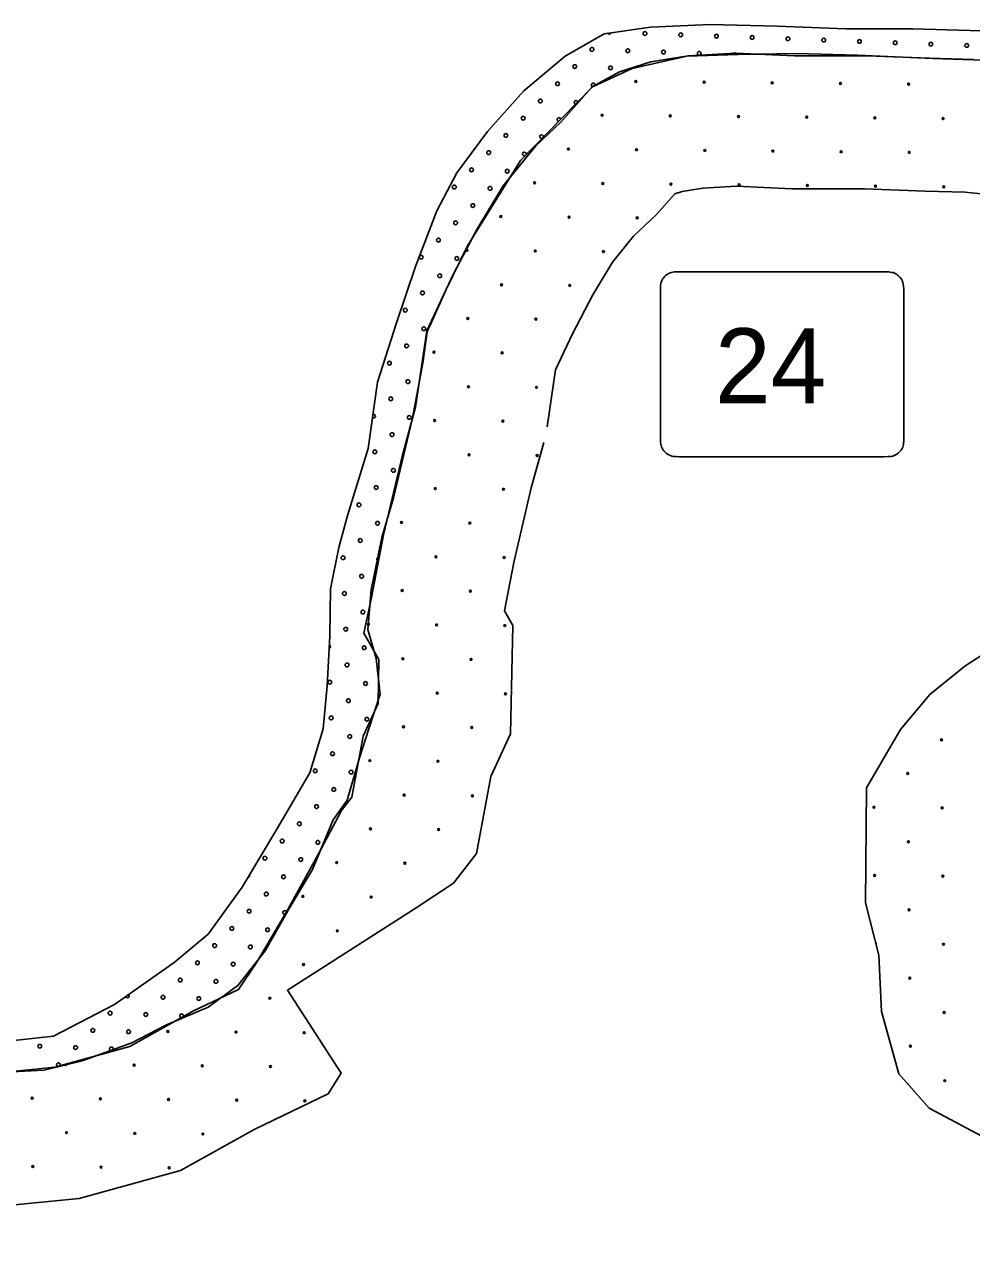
# Model space of a CAD drawing. Extents: x 1612280 to 1883141, y 560852 to 780851.
# Drawn here: x 1773567 to 1778907, y 668802 to 675733 of the extents above; entities that cross this region are included whole.
import ezdxf

# ---------------------------------------------------------------- set-up
doc = ezdxf.new("R2010")
doc.units = 0
for name, color, linetype in [('DESIGN - EROSION CONTROL - Devices', 7, 'Continuous'), ('DESIGN - ROW - Slope Lines', 7, 'Continuous'), ('DESIGN - SCRATCH - User 1', 7, 'Continuous'), ('DESIGN - TRAFFIC CONTROL PERMANENT - Pavement Marking Text', 7, 'Continuous')]:
    doc.layers.add(name, color=color, linetype=linetype)

msp = doc.modelspace()

# ---------------------------------------------------------------- linework, layer by layer
at = {"layer": 'DESIGN - EROSION CONTROL - Devices'}
for centre in [(1777014.7, 675412), (1777014.7, 675412), (1777399.2, 675408.3), (1777399.2, 675408.3), (1777783.8, 675404.5), (1777783.8, 675404.5), (1778168.4, 675400.8), (1778168.4, 675400.8), (1778552.9, 675397.1), (1778552.9, 675397.1), (1776824.3, 675221.6), (1776824.3, 675221.6), (1777208.8, 675217.9), (1777208.8, 675217.9), (1777593.4, 675214.1), (1777593.4, 675214.1), (1777977.9, 675210.4), (1777977.9, 675210.4), (1778362.5, 675206.7), (1778362.5, 675206.7), (1778747, 675202.9), (1778747, 675202.9), (1776633.9, 675031.2), (1776633.9, 675031.2), (1777018.4, 675027.4), (1777018.4, 675027.4), (1777403, 675023.7), (1777403, 675023.7), (1777787.5, 675020), (1777787.5, 675020), (1778172.1, 675016.2), (1778172.1, 675016.2), (1778556.6, 675012.5), (1778556.6, 675012.5), (1776443.5, 674840.8), (1776443.5, 674840.8), (1776828, 674837), (1776828, 674837), (1777212.6, 674833.3), (1777212.6, 674833.3), (1777597.1, 674829.6), (1777597.1, 674829.6), (1777981.7, 674825.8), (1777981.7, 674825.8), (1778366.2, 674822.1), (1778366.2, 674822.1), (1778750.8, 674818.4), (1778750.8, 674818.4), (1776253.1, 674650.4), (1776253.1, 674650.4), (1776637.6, 674646.6), (1776637.6, 674646.6), (1777022.2, 674642.9), (1777022.2, 674642.9), (1776447.2, 674456.2), (1776447.2, 674456.2), (1776831.8, 674452.5), (1776831.8, 674452.5), (1776256.8, 674265.8), (1776256.8, 674265.8), (1776641.3, 674262.1), (1776641.3, 674262.1), (1776066.4, 674075.4), (1776066.4, 674075.4), (1776450.9, 674071.7), (1776450.9, 674071.7), (1775876, 673885), (1775876, 673885), (1776260.5, 673881.3), (1776260.5, 673881.3), (1776070.1, 673690.8), (1776070.1, 673690.8), (1776454.7, 673687.1), (1776454.7, 673687.1), (1775879.7, 673500.4), (1775879.7, 673500.4), (1776264.3, 673496.7), (1776264.3, 673496.7), (1776073.8, 673306.3), (1776073.8, 673306.3), (1776458.4, 673302.6), (1776458.4, 673302.6), (1775883.4, 673115.9), (1775883.4, 673115.9), (1776268, 673112.1), (1776268, 673112.1), (1775693, 672925.5), (1775693, 672925.5), (1776077.6, 672921.7), (1776077.6, 672921.7), (1775887.2, 672731.3), (1775887.2, 672731.3), (1776271.7, 672727.6), (1776271.7, 672727.6), (1775696.8, 672540.9), (1775696.8, 672540.9), (1776081.3, 672537.2), (1776081.3, 672537.2), (1775506.3, 672350.5), (1775506.3, 672350.5), (1775890.9, 672346.8), (1775890.9, 672346.8), (1776275.5, 672343), (1776275.5, 672343), (1775700.5, 672156.4), (1775700.5, 672156.4), (1776085, 672152.6), (1776085, 672152.6), (1775894.6, 671962.2), (1775894.6, 671962.2), (1776279.2, 671958.5), (1776279.2, 671958.5), (1775704.2, 671771.8), (1775704.2, 671771.8), (1776088.8, 671768.1), (1776088.8, 671768.1), (1778738, 671699.3), (1778738, 671699.3), (1775513.8, 671581.4), (1775513.8, 671581.4), (1775898.4, 671577.7), (1775898.4, 671577.7), (1778547.6, 671508.9), (1778547.6, 671508.9), (1775708, 671387.3), (1775708, 671387.3), (1776092.5, 671383.5), (1776092.5, 671383.5), (1778357.2, 671318.4), (1778357.2, 671318.4), (1778741.8, 671314.7), (1778741.8, 671314.7), (1775517.5, 671196.9), (1775517.5, 671196.9), (1775902.1, 671193.1), (1775902.1, 671193.1), (1778551.4, 671124.3), (1778551.4, 671124.3), (1775327.1, 671006.4), (1775327.1, 671006.4), (1775711.7, 671002.7), (1775711.7, 671002.7), (1778361, 670933.9), (1778361, 670933.9), (1778745.5, 670930.2), (1778745.5, 670930.2), (1775136.7, 670816), (1775136.7, 670816), (1775521.3, 670812.3), (1775521.3, 670812.3), (1778555.1, 670739.7), (1778555.1, 670739.7), (1775330.9, 670621.9), (1775330.9, 670621.9), (1778749.2, 670545.6), (1778749.2, 670545.6), (1775140.5, 670431.5), (1775140.5, 670431.5), (1778558.8, 670355.2), (1778558.8, 670355.2), (1774950.1, 670241.1), (1774950.1, 670241.1), (1778753, 670161), (1778753, 670161), (1774375.1, 670054.4), (1774375.1, 670054.4), (1774759.6, 670050.7), (1774759.6, 670050.7), (1775144.2, 670046.9), (1775144.2, 670046.9), (1778562.6, 669970.6), (1778562.6, 669970.6), (1774184.7, 669864), (1774184.7, 669864), (1774569.2, 669860.3), (1774569.2, 669860.3), (1774953.8, 669856.5), (1774953.8, 669856.5), (1778756.7, 669776.5), (1778756.7, 669776.5), (1773609.7, 669677.3), (1773609.7, 669677.3), (1773994.3, 669673.6), (1773994.3, 669673.6), (1774378.8, 669669.8), (1774378.8, 669669.8), (1774763.4, 669666.1), (1774763.4, 669666.1), (1775147.9, 669662.4), (1775147.9, 669662.4), (1773803.9, 669483.2), (1773803.9, 669483.2), (1774188.4, 669479.4), (1774188.4, 669479.4), (1774573, 669475.7), (1774573, 669475.7), (1773613.5, 669292.8), (1773613.5, 669292.8), (1773998, 669289), (1773998, 669289), (1774382.6, 669285.3), (1774382.6, 669285.3)]:
    msp.add_circle(centre, 5.28, dxfattribs=at)
for centre, start, end in [((1776062.6, 674460), 169.39029, 134.99245), ((1778364.7, 670549.3), 332.47215, 56.26966), ((1773800.1, 669867.7), 174.97179, 35.79977)]:
    msp.add_arc(centre, 5.28, start, end, dxfattribs=at)
at = {"layer": 'DESIGN - ROW - Slope Lines'}
msp.add_line((1777152.6, 674237.1), (1777152.6, 673405.3), dxfattribs=at)
msp.add_line((1777152.6, 674237.1), (1777152.6, 673405.3), dxfattribs=at)
for points in [[(1778525.5, 674226.6), (1778525.3, 674234.4), (1778525.2, 674242.5), (1778524.2, 674257.1), (1778522.8, 674267.5), (1778521, 674278.3), (1778519, 674284.3), (1778515.8, 674290.9), (1778511.4, 674298.4), (1778506, 674305.8), (1778501.3, 674311.2), (1778495.4, 674316.8), (1778490.7, 674320.6), (1778484.3, 674325.1), (1778479.3, 674328), (1778471, 674332.1), (1778464.8, 674334.2), (1778457.7, 674335.6), (1778448.4, 674337), (1778440.3, 674337.8), (1778431.6, 674338.3), (1778419.3, 674338.5), (1778409.8, 674337.8), (1777252.6, 674338.5), (1777243.2, 674338.5), (1777232.9, 674337.8), (1777223.8, 674336.6), (1777214.7, 674335), (1777210.4, 674333.7), (1777203.2, 674330.6), (1777196.7, 674327.2), (1777191.5, 674324), (1777182.6, 674317.2), (1777176.5, 674311.3), (1777171.4, 674305.5), (1777167.4, 674300.2), (1777161.7, 674290.6), (1777158.3, 674283.2), (1777156.4, 674278.1), (1777155.7, 674274.3), (1777155.2, 674271), (1777154.3, 674263.7), (1777153.2, 674254.4), (1777152.8, 674246.5), (1777152.7, 674239.8), (1777152.6, 674221.9)], [(1778525.5, 674226.6), (1778525.3, 674234.4), (1778525.2, 674242.5), (1778524.2, 674257.1), (1778522.8, 674267.5), (1778521, 674278.3), (1778519, 674284.3), (1778515.8, 674290.9), (1778511.4, 674298.4), (1778506, 674305.8), (1778501.3, 674311.2), (1778495.4, 674316.8), (1778490.7, 674320.6), (1778484.3, 674325.1), (1778479.3, 674328), (1778471, 674332.1), (1778464.8, 674334.2), (1778457.7, 674335.6), (1778448.4, 674337), (1778440.3, 674337.8), (1778431.6, 674338.3), (1778419.3, 674338.5), (1778409.8, 674337.8), (1777252.6, 674338.5), (1777243.2, 674338.5), (1777232.9, 674337.8), (1777223.8, 674336.6), (1777214.7, 674335), (1777210.4, 674333.7), (1777203.2, 674330.6), (1777196.7, 674327.2), (1777191.5, 674324), (1777182.6, 674317.2), (1777176.5, 674311.3), (1777171.4, 674305.5), (1777167.4, 674300.2), (1777161.7, 674290.6), (1777158.3, 674283.2), (1777156.4, 674278.1), (1777155.7, 674274.3), (1777155.2, 674271), (1777154.3, 674263.7), (1777153.2, 674254.4), (1777152.8, 674246.5), (1777152.7, 674239.8), (1777152.6, 674221.9)], [(1778415.6, 673296), (1778436.3, 673296.3), (1778453.3, 673296.5), (1778463.5, 673299), (1778475.8, 673303.8), (1778487, 673310.2), (1778495.9, 673317), (1778504, 673325.1), (1778510.2, 673333), (1778516.2, 673342.8), (1778519.8, 673350.5), (1778522.4, 673357.6), (1778523.9, 673365.1), (1778524.7, 673373.4), (1778525.1, 673383.4), (1778525.5, 673406.7), (1778525.5, 674226.6)], [(1778415.6, 673296), (1778436.3, 673296.3), (1778453.3, 673296.5), (1778463.5, 673299), (1778475.8, 673303.8), (1778487, 673310.2), (1778495.9, 673317), (1778504, 673325.1), (1778510.2, 673333), (1778516.2, 673342.8), (1778519.8, 673350.5), (1778522.4, 673357.6), (1778523.9, 673365.1), (1778524.7, 673373.4), (1778525.1, 673383.4), (1778525.5, 673406.7), (1778525.5, 674226.6)], [(1777152.6, 673405.3), (1777152.8, 673396.3), (1777153.3, 673386.1), (1777154.1, 673376.7), (1777155.2, 673367.5), (1777156.6, 673358.2), (1777159.4, 673350.6), (1777162.8, 673343.4), (1777167.3, 673335.9), (1777172.7, 673328.6), (1777178.3, 673322.4), (1777185.5, 673315.8), (1777192.5, 673310.6), (1777200.5, 673305.9), (1777209.1, 673301.9), (1777218, 673298.8), (1777225.3, 673297.9), (1777240.2, 673296.6), (1777259, 673295.9), (1778415.6, 673296)], [(1777152.6, 673405.3), (1777152.8, 673396.3), (1777153.3, 673386.1), (1777154.1, 673376.7), (1777155.2, 673367.5), (1777156.6, 673358.2), (1777159.4, 673350.6), (1777162.8, 673343.4), (1777167.3, 673335.9), (1777172.7, 673328.6), (1777178.3, 673322.4), (1777185.5, 673315.8), (1777192.5, 673310.6), (1777200.5, 673305.9), (1777209.1, 673301.9), (1777218, 673298.8), (1777225.3, 673297.9), (1777240.2, 673296.6), (1777259, 673295.9), (1778415.6, 673296)]]:
    msp.add_lwpolyline(points, dxfattribs=at)
at = {"layer": 'DESIGN - SCRATCH - User 1'}
for points in [[(1775390.9, 672970.6), (1775505.2, 673341.7), (1775556.6, 673715.4), (1775663.9, 674051.7), (1775771.3, 674369.3), (1775892.6, 674682.2), (1776004.7, 674897.1), (1776177.4, 675130.6), (1776382.8, 675359.5), (1776616.1, 675555.7), (1776835.5, 675681.8), (1777096.9, 675719.1), (1777433, 675733.1), (1777811.1, 675723.8), (1778198.5, 675709.8), (1778576.6, 675709.8), (1779029.4, 675695.8), (1779584.8, 675663.1), (1779822.9, 675663.1), (1780201, 675602.4)], [(1775390.9, 672970.6), (1775505.2, 673341.7), (1775556.6, 673715.4), (1775663.9, 674051.7), (1775771.3, 674369.3), (1775892.6, 674682.2), (1776004.7, 674897.1), (1776177.4, 675130.6), (1776382.8, 675359.5), (1776616.1, 675555.7), (1776835.5, 675681.8), (1777096.9, 675719.1), (1777433, 675733.1), (1777811.1, 675723.8), (1778198.5, 675709.8), (1778576.6, 675709.8), (1779029.4, 675695.8), (1779584.8, 675663.1), (1779822.9, 675663.1), (1780201, 675602.4)], [(1780355, 675373.5), (1780018.9, 675415.5), (1779762.2, 675410.9), (1779332.8, 675466.9), (1778973.4, 675532.3), (1778688.6, 675541.6), (1778263.9, 675560.3), (1777918.4, 675569.7), (1777591.7, 675565), (1777302.3, 675555.7), (1776994.2, 675485.6), (1776770.2, 675382.8), (1776597.5, 675205.3), (1776364.1, 674967.1), (1776219.4, 674733.6), (1776065.3, 674486.1), (1775944, 674238.5), (1775836.6, 674000.3), (1775813.3, 673822.8), (1775752.6, 673505.2), (1775647.7, 673064)], [(1780355, 675373.5), (1780018.9, 675415.5), (1779762.2, 675410.9), (1779332.8, 675466.9), (1778973.4, 675532.3), (1778688.6, 675541.6), (1778263.9, 675560.3), (1777918.4, 675569.7), (1777591.7, 675565), (1777302.3, 675555.7), (1776994.2, 675485.6), (1776770.2, 675382.8), (1776597.5, 675205.3), (1776364.1, 674967.1), (1776219.4, 674733.6), (1776065.3, 674486.1), (1775944, 674238.5), (1775836.6, 674000.3), (1775813.3, 673822.8), (1775752.6, 673505.2), (1775647.7, 673064)], [(1775771.7, 673575), (1775836.5, 674005.2), (1775984.6, 674322.7), (1776118.5, 674576.7), (1776266.6, 674823.7), (1776450, 675049.6), (1776591, 675183.6), (1776767.3, 675381.2), (1776922.5, 675465.9), (1777098.8, 675522.3), (1777310.4, 675557.6), (1777578.3, 675571.7), (1777909.8, 675557.6), (1778318.8, 675557.6), (1778671.4, 675543.5), (1778918.3, 675536.5)], [(1775771.7, 673575), (1775836.5, 674005.2), (1775984.6, 674322.7), (1776118.5, 674576.7), (1776266.6, 674823.7), (1776450, 675049.6), (1776591, 675183.6), (1776767.3, 675381.2), (1776922.5, 675465.9), (1777098.8, 675522.3), (1777310.4, 675557.6), (1777578.3, 675571.7), (1777909.8, 675557.6), (1778318.8, 675557.6), (1778671.4, 675543.5), (1778918.3, 675536.5)], [(1781252.5, 675247.1), (1780931.4, 675100.1), (1780353, 674895.8), (1780077, 674646.2), (1779935.6, 674659.4), (1779677, 674659.4), (1779238.4, 674720.9), (1779014.2, 674773.6), (1778871.3, 674787.5), (1778645.7, 674793.9), (1778303.8, 674807.6), (1777893.8, 674807.6), (1777582.1, 674820.9), (1777392, 674810.9), (1777275.7, 674791.5), (1777234.5, 674778.3), (1777130.1, 674661.3), (1777001.7, 674539.2), (1776882.4, 674392.3), (1776772.3, 674208.7), (1776656.5, 673989), (1776562, 673786.4), (1776513.4, 673463.4)], [(1781252.5, 675247.1), (1780931.4, 675100.1), (1780353, 674895.8), (1780077, 674646.2), (1779935.6, 674659.4), (1779677, 674659.4), (1779238.4, 674720.9), (1779014.2, 674773.6), (1778871.3, 674787.5), (1778645.7, 674793.9), (1778303.8, 674807.6), (1777893.8, 674807.6), (1777582.1, 674820.9), (1777392, 674810.9), (1777275.7, 674791.5), (1777234.5, 674778.3), (1777130.1, 674661.3), (1777001.7, 674539.2), (1776882.4, 674392.3), (1776772.3, 674208.7), (1776656.5, 673989), (1776562, 673786.4), (1776513.4, 673463.4)], [(1773309.1, 669810), (1773737.2, 669852.3), (1774159.9, 669968.6), (1774519.3, 670169.6), (1774772.9, 670291.2), (1774873.3, 670439.3), (1775042.5, 670724.8), (1775222.1, 671052.7), (1775354.2, 671301.2), (1775412.4, 671375.2), (1775475.8, 671718.9), (1775560.3, 671904), (1775565.6, 672152.5), (1775481.1, 672300.6), (1775523.3, 672501.6), (1775592, 672855.8), (1775697.7, 673305.3), (1775771.7, 673575)], [(1773309.1, 669810), (1773737.2, 669852.3), (1774159.9, 669968.6), (1774519.3, 670169.6), (1774772.9, 670291.2), (1774873.3, 670439.3), (1775042.5, 670724.8), (1775222.1, 671052.7), (1775354.2, 671301.2), (1775412.4, 671375.2), (1775475.8, 671718.9), (1775560.3, 671904), (1775565.6, 672152.5), (1775481.1, 672300.6), (1775523.3, 672501.6), (1775592, 672855.8), (1775697.7, 673305.3), (1775771.7, 673575)], [(1776495, 673376.6), (1776424.6, 673120.2), (1776325.5, 672698.5), (1776272.8, 672426.6), (1776319.9, 672344.2), (1776306.8, 671733.2), (1776196.5, 671491.6), (1776116.4, 671057.4), (1775985.2, 670890.3), (1775776, 670752.1), (1775049.1, 670286.9), (1775353.1, 669818.3), (1775279.9, 669702.5), (1774864.8, 669503.5), (1774446.6, 669269.6), (1773874.5, 669112.2), (1773278.8, 669053.3), (1772671.5, 669163), (1772181.7, 669437.8), (1771777.6, 669718.3), (1771362.2, 670112.4), (1771021.4, 670649.4), (1770859.7, 671087.6)], [(1776495, 673376.6), (1776424.6, 673120.2), (1776325.5, 672698.5), (1776272.8, 672426.6), (1776319.9, 672344.2), (1776306.8, 671733.2), (1776196.5, 671491.6), (1776116.4, 671057.4), (1775985.2, 670890.3), (1775776, 670752.1), (1775049.1, 670286.9), (1775353.1, 669818.3), (1775279.9, 669702.5), (1774864.8, 669503.5), (1774446.6, 669269.6), (1773874.5, 669112.2), (1773278.8, 669053.3), (1772671.5, 669163), (1772181.7, 669437.8), (1771777.6, 669718.3), (1771362.2, 670112.4), (1771021.4, 670649.4), (1770859.7, 671087.6)], [(1775647.7, 673064), (1775582.3, 672839.8), (1775521.6, 672545.5), (1775503, 672321.3), (1775549.6, 672157.9), (1775573, 671957), (1775507.6, 671760.8), (1775456.3, 671597.4), (1775386.3, 671359.2), (1775306.9, 671247.1), (1775190.2, 670966.8), (1775059.5, 670747.3), (1774924.2, 670509.1), (1774770.1, 670312.9), (1774602.1, 670191.5), (1774364, 670088.7), (1774172.7, 669990.6), (1773892.6, 669887.9), (1773677.9, 669836.5), (1773309.1, 669817.8), (1773019.7, 669859.9), (1772837.7, 669915.9), (1772660.3, 670028), (1772335.8, 670232.4)], [(1775647.7, 673064), (1775582.3, 672839.8), (1775521.6, 672545.5), (1775503, 672321.3), (1775549.6, 672157.9), (1775573, 671957), (1775507.6, 671760.8), (1775456.3, 671597.4), (1775386.3, 671359.2), (1775306.9, 671247.1), (1775190.2, 670966.8), (1775059.5, 670747.3), (1774924.2, 670509.1), (1774770.1, 670312.9), (1774602.1, 670191.5), (1774364, 670088.7), (1774172.7, 669990.6), (1773892.6, 669887.9), (1773677.9, 669836.5), (1773309.1, 669817.8), (1773019.7, 669859.9), (1772837.7, 669915.9), (1772660.3, 670028), (1772335.8, 670232.4)], [(1772370.6, 670413.6), (1772716.3, 670256.9), (1773253.1, 670046.7), (1773472.5, 670000), (1773729.2, 670028), (1774074.6, 670205.5), (1774410.7, 670443.7), (1774602.1, 670602.5), (1774793.5, 670868.7), (1774989.5, 671195.7), (1775176.2, 671513.3), (1775250.9, 671760.8), (1775274.2, 672003.7), (1775288.2, 672284), (1775292.9, 672550.2), (1775339.6, 672783.7), (1775390.9, 672970.6)], [(1772370.6, 670413.6), (1772716.3, 670256.9), (1773253.1, 670046.7), (1773472.5, 670000), (1773729.2, 670028), (1774074.6, 670205.5), (1774410.7, 670443.7), (1774602.1, 670602.5), (1774793.5, 670868.7), (1774989.5, 671195.7), (1775176.2, 671513.3), (1775250.9, 671760.8), (1775274.2, 672003.7), (1775288.2, 672284), (1775292.9, 672550.2), (1775339.6, 672783.7), (1775390.9, 672970.6)], [(1780210.2, 668802.1), (1778669, 669621.5), (1778496.7, 669815.5), (1778399.7, 670167.3), (1778385.3, 670484.7), (1778309.6, 670780.3), (1778316, 671428.4), (1778506.2, 671758), (1778672.4, 671954.4), (1778870, 672115.1), (1779014, 672209.1)], [(1780210.2, 668802.1), (1778669, 669621.5), (1778496.7, 669815.5), (1778399.7, 670167.3), (1778385.3, 670484.7), (1778309.6, 670780.3), (1778316, 671428.4), (1778506.2, 671758), (1778672.4, 671954.4), (1778870, 672115.1), (1779014, 672209.1)]]:
    msp.add_lwpolyline(points, dxfattribs=at)
msp.add_circle((1775624.6, 673823.6), 10.6, dxfattribs=at)
msp.add_circle((1775624.6, 673823.6), 10.6, dxfattribs=at)
at = {"layer": 'DESIGN - TRAFFIC CONTROL PERMANENT - Pavement Marking Text'}
for centre in [(1777065.7, 675682.9), (1777065.7, 675682.9), (1777267.3, 675675.4), (1777267.3, 675675.4), (1777468.9, 675668), (1777468.9, 675668), (1777670.6, 675660.5), (1777670.6, 675660.5), (1777872.2, 675653), (1777872.2, 675653), (1778073.8, 675645.6), (1778073.8, 675645.6), (1778275.4, 675638.1), (1778275.4, 675638.1), (1778477, 675630.6), (1778477, 675630.6), (1776767, 675593.3), (1776767, 675593.3), (1776968.7, 675585.8), (1776968.7, 675585.8), (1777170.3, 675578.4), (1777170.3, 675578.4), (1777371.9, 675570.9), (1777371.9, 675570.9), (1778678.6, 675623.2), (1778678.6, 675623.2), (1778880.2, 675615.7), (1778880.2, 675615.7), (1776670, 675496.2), (1776670, 675496.2), (1776871.6, 675488.8), (1776871.6, 675488.8), (1776572.9, 675399.2), (1776572.9, 675399.2), (1776475.8, 675302.1), (1776475.8, 675302.1), (1776378.8, 675205), (1776378.8, 675205), (1776281.7, 675107.9), (1776281.7, 675107.9), (1776184.6, 675010.9), (1776184.6, 675010.9), (1776087.5, 674913.8), (1776087.5, 674913.8), (1776289.2, 674906.3), (1776289.2, 674906.3), (1775990.5, 674816.7), (1775990.5, 674816.7), (1776192.1, 674809.3), (1776192.1, 674809.3), (1776095, 674712.2), (1776095, 674712.2), (1775997.9, 674615.1), (1775997.9, 674615.1), (1775900.9, 674518), (1775900.9, 674518), (1775803.8, 674421), (1775803.8, 674421), (1776005.4, 674413.5), (1776005.4, 674413.5), (1775908.3, 674316.4), (1775908.3, 674316.4), (1775811.3, 674219.4), (1775811.3, 674219.4), (1775714.2, 674122.3), (1775714.2, 674122.3), (1775818.7, 674017.8), (1775818.7, 674017.8), (1775721.7, 673920.7), (1775721.7, 673920.7), (1775729.1, 673719.1), (1775729.1, 673719.1), (1775632.1, 673622), (1775632.1, 673622), (1775736.6, 673517.5), (1775736.6, 673517.5), (1775639.5, 673420.4), (1775639.5, 673420.4), (1775542.5, 673323.3), (1775542.5, 673323.3), (1775647, 673218.8), (1775647, 673218.8), (1775549.9, 673121.7), (1775549.9, 673121.7), (1775452.8, 673024.6), (1775452.8, 673024.6), (1775557.4, 672920.1), (1775557.4, 672920.1), (1775460.3, 672823), (1775460.3, 672823), (1775363.2, 672726), (1775363.2, 672726), (1775467.8, 672621.4), (1775467.8, 672621.4), (1775370.7, 672524.3), (1775370.7, 672524.3), (1775475.2, 672419.8), (1775475.2, 672419.8), (1775378.2, 672322.7), (1775378.2, 672322.7), (1775482.7, 672218.2), (1775482.7, 672218.2), (1775385.6, 672121.1), (1775385.6, 672121.1), (1775288.6, 672024.1), (1775288.6, 672024.1), (1775490.2, 672016.6), (1775490.2, 672016.6), (1775393.1, 671919.5), (1775393.1, 671919.5), (1775296, 671822.4), (1775296, 671822.4), (1775497.6, 671815), (1775497.6, 671815), (1775400.6, 671717.9), (1775400.6, 671717.9), (1775303.5, 671620.8), (1775303.5, 671620.8), (1775206.4, 671523.8), (1775206.4, 671523.8), (1775408, 671516.3), (1775408, 671516.3), (1775311, 671419.2), (1775311, 671419.2), (1775213.9, 671322.1), (1775213.9, 671322.1), (1775116.8, 671225.1), (1775116.8, 671225.1), (1775019.8, 671128), (1775019.8, 671128), (1775221.4, 671120.5), (1775221.4, 671120.5), (1774922.7, 671030.9), (1774922.7, 671030.9), (1775124.3, 671023.5), (1775124.3, 671023.5), (1775027.2, 670926.4), (1775027.2, 670926.4), (1774930.2, 670829.3), (1774930.2, 670829.3), (1774833.1, 670732.3), (1774833.1, 670732.3), (1774736, 670635.2), (1774736, 670635.2), (1774937.6, 670627.7), (1774937.6, 670627.7), (1774638.9, 670538.1), (1774638.9, 670538.1), (1774840.5, 670530.6), (1774840.5, 670530.6), (1774541.9, 670441), (1774541.9, 670441), (1774743.5, 670433.6), (1774743.5, 670433.6), (1774444.8, 670344), (1774444.8, 670344), (1774646.4, 670336.5), (1774646.4, 670336.5), (1774347.7, 670246.9), (1774347.7, 670246.9), (1774549.3, 670239.4), (1774549.3, 670239.4), (1774049, 670157.3), (1774049, 670157.3), (1774250.7, 670149.8), (1774250.7, 670149.8), (1774452.3, 670142.4), (1774452.3, 670142.4), (1773952, 670060.2), (1773952, 670060.2), (1774153.6, 670052.8), (1774153.6, 670052.8), (1773653.3, 669970.6), (1773653.3, 669970.6), (1773854.9, 669963.1), (1773854.9, 669963.1)]:
    msp.add_circle(centre, 10.6, dxfattribs=at)
for centre, start, end in [((1776864.1, 675690.4), 213.23885, 343.03209), ((1777573.5, 675563.4), 7.11237, 176.58184), ((1776774.5, 675391.7), 348.40517, 242.6709), ((1776677.4, 675294.6), 17.87274, 253.6926), ((1776580.4, 675197.5), 5.79748, 265.37369), ((1776483.3, 675100.5), 354.97847, 276.19269), ((1776386.2, 675003.4), 340.6713, 290.49986), ((1775535, 673524.9), 236.66463, 107.68602), ((1775564.9, 672718.5), 122.80204, 213.89346), ((1775281.1, 672225.7), 290.71679, 63.56348), ((1774825.6, 670933.9), 273.17277, 24.93194), ((1775034.7, 670724.8), 337.8245, 322.95981), ((1774146.1, 670254.4), 207.37468, 43.28245), ((1774056.5, 669955.7), 337.1986, 243.1001), ((1773757.8, 669866.1), 299.21934, 267.69299)]:
    msp.add_arc(centre, 10.6, start, end, dxfattribs=at)

# ---------------------------------------------------------------- texts
at = {"layer": 'DESIGN - ROW - Slope Lines'}
msp.add_text('24', height=422.41, rotation=0.00106, dxfattribs=at).set_placement((1777460.8, 673597.7))
msp.add_text('24', height=422.41, rotation=0.00106, dxfattribs=at).set_placement((1777460.8, 673597.7))

doc.saveas('drawing.dxf')
